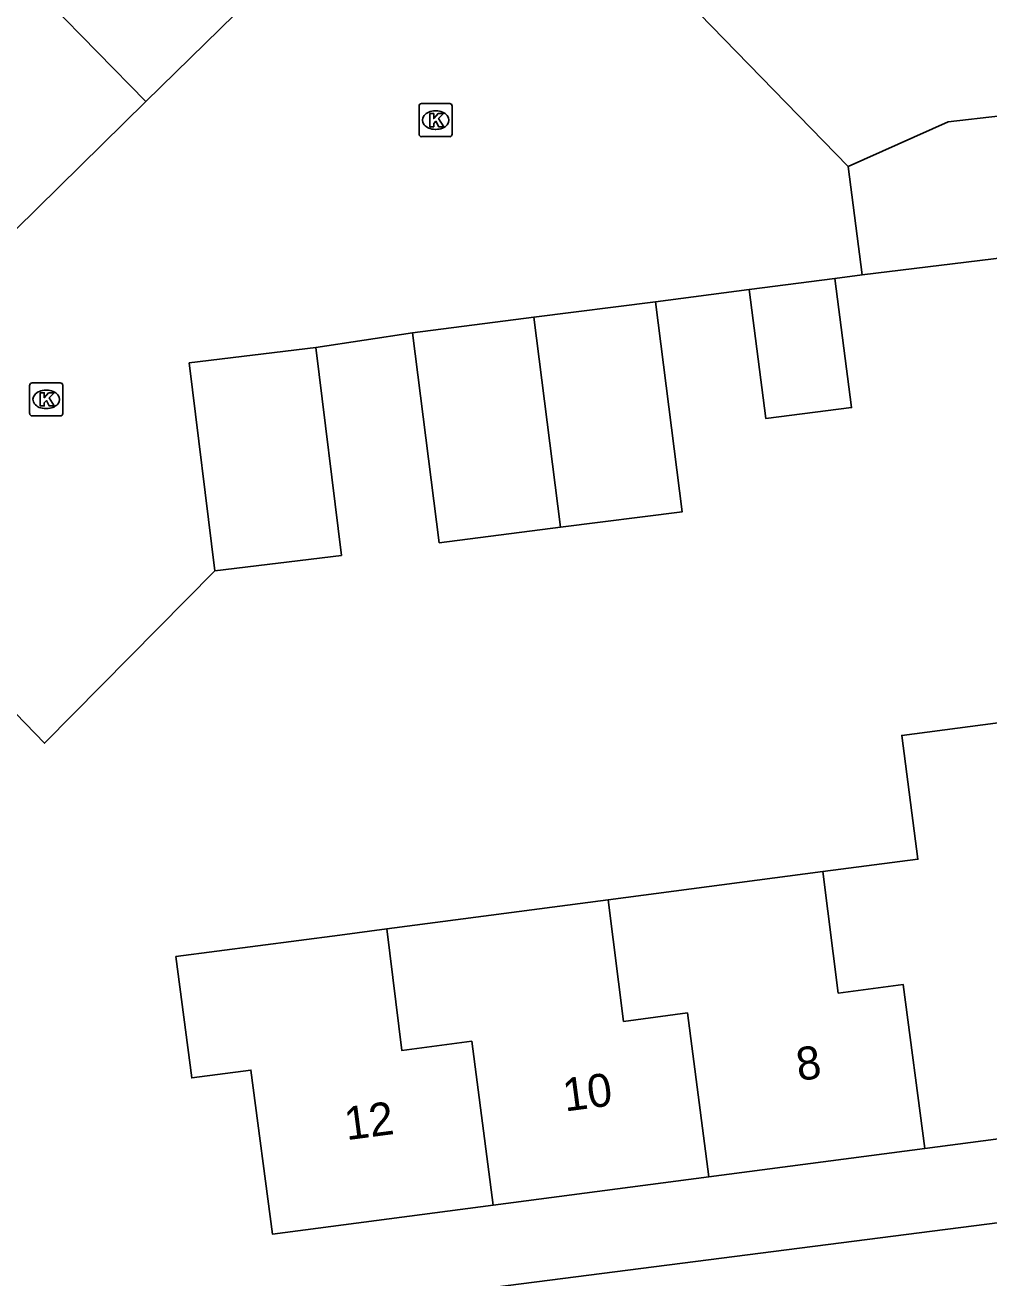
# Model space of a CAD drawing. Extents: x 158474 to 159560, y 388525 to 389605.
# Drawn here: x 159262.3 to 159291.46, y 389079.07 to 389116.97 of the extents above; entities that cross this region are included whole.
import ezdxf

# ---------------------------------------------------------------- set-up
doc = ezdxf.new("R2010")
doc.units = 0
for name, color, linetype in [('IMGEO_Kolk', 7, 'Continuous'), ('IMGEO_Pand', 7, 'Continuous'), ('IMGEO_Pand_nummerreeks', 7, 'Continuous'), ('IMGEO_Rijbaan_lokaal_open', 7, 'Continuous'), ('IMGEO_Voetpad_open', 7, 'Continuous')]:
    doc.layers.add(name, color=color, linetype=linetype)

msp = doc.modelspace()

# ---------------------------------------------------------------- linework, layer by layer
at = {"layer": 'IMGEO_Kolk'}
for p, q in [((159274.219, 389113.666), (159274.219, 389114.518)), ((159274.294, 389114.592), (159275.146, 389114.592)), ((159275.22, 389114.518), (159275.22, 389113.666)), ((159274.707, 389114.372), (159274.732, 389114.372)), ((159274.73, 389113.812), (159274.705, 389113.812)), ((159275.146, 389113.592), (159274.294, 389113.592)), ((159262.512, 389106.144), (159263.364, 389106.144)), ((159262.437, 389105.218), (159262.437, 389106.07)), ((159262.925, 389105.924), (159262.95, 389105.924)), ((159263.438, 389106.07), (159263.438, 389105.218)), ((159262.948, 389105.364), (159262.923, 389105.364)), ((159263.364, 389105.144), (159262.512, 389105.144))]:
    msp.add_line(p, q, dxfattribs=at)
for points in [[(159274.219, 389113.666), (159274.219, 389114.518)], [(159274.294, 389114.592), (159275.146, 389114.592)], [(159275.22, 389114.518), (159275.22, 389113.666)], [(159274.54, 389114.292), (159274.663, 389114.292), (159274.663, 389114.141), (159274.793, 389114.292), (159274.957, 389114.292), (159274.811, 389114.141), (159274.964, 389113.892), (159274.812, 389113.892), (159274.727, 389114.056), (159274.663, 389113.989), (159274.663, 389113.892), (159274.54, 389113.892), (159274.54, 389114.292)], [(159275.146, 389113.592), (159274.294, 389113.592)], [(159262.512, 389106.144), (159263.364, 389106.144)], [(159262.437, 389105.218), (159262.437, 389106.07)], [(159262.758, 389105.844), (159262.881, 389105.844), (159262.881, 389105.693), (159263.011, 389105.844), (159263.175, 389105.844), (159263.029, 389105.693), (159263.182, 389105.444), (159263.03, 389105.444), (159262.945, 389105.608), (159262.881, 389105.541), (159262.881, 389105.444), (159262.758, 389105.444), (159262.758, 389105.844)], [(159263.438, 389106.07), (159263.438, 389105.218)], [(159263.364, 389105.144), (159262.512, 389105.144)]]:
    msp.add_lwpolyline(points, dxfattribs=at)
for centre, start, end in [((159274.296, 389114.516), 91.552, 178.448), ((159274.296, 389114.516), 91.552, 178.448), ((159275.144, 389114.516), 1.552, 88.448), ((159275.144, 389114.516), 1.552, 88.448), ((159274.296, 389113.668), 181.552, 268.448), ((159274.296, 389113.668), 181.552, 268.448), ((159275.144, 389113.668), 271.552, 358.448), ((159275.144, 389113.668), 271.552, 358.448), ((159262.514, 389106.068), 91.552, 178.448), ((159262.514, 389106.068), 91.552, 178.448), ((159263.362, 389106.068), 1.552, 88.448), ((159263.362, 389106.068), 1.552, 88.448), ((159262.514, 389105.22), 181.552, 268.448), ((159262.514, 389105.22), 181.552, 268.448), ((159263.362, 389105.22), 271.552, 358.448), ((159263.362, 389105.22), 271.552, 358.448)]:
    msp.add_arc(centre, 0.0765, start, end, dxfattribs=at)
for centre, major_axis, ratio, start_param, end_param in [((159274.706, 389114.092), (-0.387, 0.002), 0.722429, 4.712389, 7.853982), ((159274.731, 389114.092), (-0.39, 0.002), 0.717154, 1.570796, 4.712389), ((159262.924, 389105.644), (-0.387, 0.002), 0.722429, 4.712389, 7.853982), ((159262.949, 389105.644), (-0.39, 0.002), 0.717154, 1.570796, 4.712389)]:
    msp.add_ellipse(centre, major_axis=major_axis, ratio=ratio, start_param=start_param, end_param=end_param, dxfattribs=at)
at = {"layer": 'IMGEO_Pand'}
for points in [[(159265.954, 389114.652), (159261.56, 389119.146), (159264.253, 389121.779)], [(159287.201, 389112.688), (159282.691, 389117.317), (159287.229, 389121.738)], [(159268.649, 389117.287), (159265.954, 389114.652)], [(159293.392, 389114.403), (159290.223, 389114.036), (159287.201, 389112.688)], [(159287.628, 389109.407), (159287.201, 389112.688)], [(159287.628, 389109.407), (159293.913, 389110.183), (159293.791, 389111.17)], [(159286.799, 389109.3), (159284.206, 389108.964)], [(159284.206, 389108.964), (159284.711, 389105.062), (159287.304, 389105.398), (159286.799, 389109.3)], [(159277.689, 389108.128), (159281.371, 389108.597)], [(159281.371, 389108.597), (159282.181, 389102.243), (159278.499, 389101.773)], [(159274.019, 389107.66), (159277.689, 389108.128)], [(159278.499, 389101.773), (159277.689, 389108.128)], [(159278.499, 389101.773), (159274.829, 389101.305), (159274.019, 389107.66)], [(159268.039, 389100.453), (159267.265, 389106.747), (159271.093, 389107.218)], [(159271.093, 389107.218), (159271.867, 389100.924), (159268.039, 389100.453)], [(159286.433, 389091.356), (159289.312, 389091.734), (159288.822, 389095.478), (159292.581, 389095.971)], [(159279.937, 389090.504), (159286.433, 389091.356)], [(159286.433, 389091.356), (159286.9, 389087.681), (159288.868, 389087.939), (159289.518, 389082.984)], [(159273.247, 389089.626), (159279.937, 389090.504)], [(159282.99, 389082.127), (159282.34, 389087.083), (159280.404, 389086.828), (159279.937, 389090.504)], [(159276.462, 389081.27), (159269.784, 389080.394), (159269.133, 389085.352), (159267.342, 389085.117), (159266.861, 389088.788), (159271.819, 389089.439), (159273.247, 389089.626)], [(159273.247, 389089.626), (159273.697, 389085.949), (159275.812, 389086.226), (159276.462, 389081.27)], [(159296.179, 389083.989), (159296.195, 389083.86), (159289.518, 389082.984)], [(159289.518, 389082.984), (159282.99, 389082.127)], [(159282.99, 389082.127), (159276.462, 389081.27)]]:
    msp.add_lwpolyline(points, dxfattribs=at)
at = {"layer": 'IMGEO_Rijbaan_lokaal_open'}
for points in [[(159265.954, 389114.652), (159262.011, 389110.777)], [(159286.799, 389109.3), (159287.628, 389109.407)], [(159281.371, 389108.597), (159284.206, 389108.964)], [(159271.093, 389107.218), (159274.019, 389107.66)], [(159262.017, 389096.136), (159262.888, 389095.239), (159268.039, 389100.453)]]:
    msp.add_lwpolyline(points, dxfattribs=at)
at = {"layer": 'IMGEO_Voetpad_open'}
msp.add_lwpolyline([(159304.086, 389083.285), (159303.325, 389082.224), (159296.589, 389081.36), (159241.645, 389074.314), (159239.505, 389076.661), (159238.103, 389075.325), (159236.891, 389076.048)], dxfattribs=at)

# ---------------------------------------------------------------- texts
at = {"layer": 'IMGEO_Pand_nummerreeks'}
for s, p in [('8', (159285.695, 389085.024)), ('10', (159278.635, 389084.097)), ('12', (159272.026, 389083.23))]:
    msp.add_text(s, height=1, rotation=7.4764, dxfattribs=at).set_placement(p)

doc.saveas('drawing.dxf')
